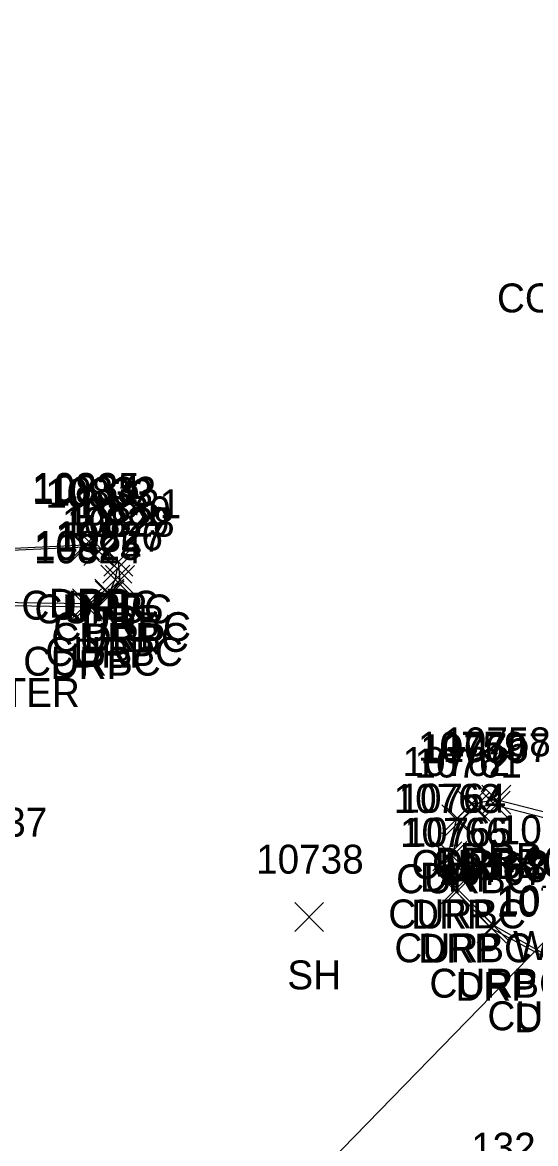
# Model space of a CAD drawing. Extents: x 1769141 to 1770911, y 735471 to 741449.
# Drawn here: x 1770552.1 to 1770587.6, y 738887.2 to 738964.7 of the extents above; entities that cross this region are included whole.
import ezdxf

# ---------------------------------------------------------------- set-up
doc = ezdxf.new("R2010")
doc.units = 0
for name, color, linetype in [('C_I', 7, 'Continuous'), ('DCP', 7, 'Continuous'), ('L_A', 7, 'Continuous'), ('L_I', 7, 'Continuous'), ('L_TIC', 7, 'Continuous'), ('R_A', 7, 'Continuous'), ('R_I', 7, 'Continuous'), ('R_TIC', 7, 'Continuous'), ('RC', 7, 'Continuous'), ('RDP', 7, 'Continuous'), ('S_C', 7, 'Continuous'), ('U_A', 7, 'Continuous'), ('U_C', 7, 'Continuous'), ('U_I', 7, 'Continuous')]:
    doc.layers.add(name, color=color, linetype=linetype)

msp = doc.modelspace()

# ---------------------------------------------------------------- linework, layer by layer
at = {"layer": 'DCP'}
msp.add_lwpolyline([(1770610.406, 738923.982), (1770562.188, 738874.47)], dxfattribs=at)
at = {"layer": 'L_TIC'}
for points in [[(1770570.953, 738901.888), (1770572.953, 738903.888)], [(1770572.953, 738901.888), (1770570.953, 738903.888)]]:
    msp.add_lwpolyline(points, dxfattribs=at)
at = {"layer": 'R_TIC'}
for points in [[(1770555.46, 738927.582), (1770557.46, 738929.582)], [(1770557.46, 738927.582), (1770555.46, 738929.582)], [(1770555.475, 738927.444), (1770557.475, 738929.444)], [(1770557.475, 738927.444), (1770555.475, 738929.444)], [(1770556.376, 738927.185), (1770558.376, 738929.185)], [(1770558.376, 738927.185), (1770556.376, 738929.185)], [(1770556.604, 738927.319), (1770558.604, 738929.319)], [(1770558.604, 738927.319), (1770556.604, 738929.319)], [(1770557.689, 738925.962), (1770559.689, 738927.962)], [(1770559.689, 738925.962), (1770557.689, 738927.962)], [(1770557.766, 738926.453), (1770559.766, 738928.453)], [(1770559.766, 738926.453), (1770557.766, 738928.453)], [(1770557.542, 738925.217), (1770559.542, 738927.217)], [(1770559.542, 738925.217), (1770557.542, 738927.217)], [(1770557.881, 738925.18), (1770559.881, 738927.18)], [(1770559.881, 738925.18), (1770557.881, 738927.18)], [(1770555.599, 738923.571), (1770557.599, 738925.571)], [(1770557.599, 738923.571), (1770555.599, 738925.571)], [(1770557.128, 738924.236), (1770559.128, 738926.236)], [(1770559.128, 738924.236), (1770557.128, 738926.236)], [(1770557.155, 738924.133), (1770559.155, 738926.133)], [(1770559.155, 738924.133), (1770557.155, 738926.133)], [(1770555.589, 738923.335), (1770557.589, 738925.335)], [(1770557.589, 738923.335), (1770555.589, 738925.335)], [(1770582.152, 738909.691), (1770584.152, 738911.691)], [(1770584.152, 738909.691), (1770582.152, 738911.691)], [(1770583.852, 738909.595), (1770585.852, 738911.595)], [(1770585.852, 738909.595), (1770583.852, 738911.595)], [(1770583.89, 738909.997), (1770585.89, 738911.997)], [(1770585.89, 738909.997), (1770583.89, 738911.997)], [(1770582.442, 738909.524), (1770584.442, 738911.524)], [(1770584.442, 738909.524), (1770582.442, 738911.524)], [(1770581.122, 738908.637), (1770583.122, 738910.637)], [(1770583.122, 738908.637), (1770581.122, 738910.637)], [(1770581.381, 738908.533), (1770583.381, 738910.533)], [(1770583.381, 738908.533), (1770581.381, 738910.533)], [(1770580.508, 738906.084), (1770582.508, 738908.084)], [(1770582.508, 738906.084), (1770580.508, 738908.084)], [(1770580.84, 738906.105), (1770582.84, 738908.105)], [(1770582.84, 738906.105), (1770580.84, 738908.105)], [(1770581.003, 738903.737), (1770583.003, 738905.737)], [(1770583.003, 738903.737), (1770581.003, 738905.737)], [(1770581.262, 738903.763), (1770583.262, 738905.763)], [(1770583.262, 738903.763), (1770581.262, 738905.763)], [(1770583.569, 738901.099), (1770585.569, 738903.099)], [(1770585.569, 738901.099), (1770583.569, 738903.099)], [(1770583.684, 738901.317), (1770585.684, 738903.317)], [(1770585.684, 738901.317), (1770583.684, 738903.317)]]:
    msp.add_lwpolyline(points, dxfattribs=at)
at = {"layer": 'RC'}
for points in [[(1770527.494, 738926.498), (1770537.43, 738924.832), (1770556.599, 738924.571), (1770558.128, 738925.236), (1770558.542, 738926.217), (1770558.689, 738926.962), (1770557.376, 738928.185), (1770556.475, 738928.444), (1770538.001, 738927.617)], [(1770603.61, 738905.779), (1770584.852, 738910.595), (1770583.442, 738910.524), (1770582.381, 738909.533), (1770581.84, 738907.105), (1770582.262, 738904.763), (1770584.684, 738902.317), (1770588.693, 738900.063)]]:
    msp.add_lwpolyline(points, dxfattribs=at)
at = {"layer": 'RDP'}
for points in [[(1770527.565, 738926.335), (1770537.382, 738924.684), (1770556.589, 738924.335), (1770558.155, 738925.133), (1770558.881, 738926.18), (1770558.766, 738927.453), (1770557.604, 738928.319), (1770556.46, 738928.582), (1770538.111, 738927.741), (1770539.167, 738934.502), (1770540.277, 738941.521), (1770541.144, 738946.37), (1770542.227, 738952.19), (1770544.67, 738966.729), (1770563.327, 738970.185), (1770564.821, 738970.719), (1770565.244, 738971.364), (1770565.261, 738972.248), (1770564.775, 738973.053), (1770563.16, 738973.477), (1770546.19, 738975.458), (1770537.97, 738976.304), (1770506.217, 738979.989)], [(1770603.631, 738906.192), (1770584.89, 738910.997), (1770583.152, 738910.691), (1770582.122, 738909.637), (1770581.508, 738907.084), (1770582.003, 738904.737), (1770584.569, 738902.099), (1770588.646, 738899.918)]]:
    msp.add_lwpolyline(points, dxfattribs=at)

# ---------------------------------------------------------------- texts
at = {"layer": 'C_I'}
msp.add_text('132', height=2, dxfattribs=at).set_placement((1770583.149, 738885.982))
at = {"layer": 'L_A'}
msp.add_text('SH', height=2, dxfattribs=at).set_placement((1770570.441, 738897.888))
at = {"layer": 'L_I'}
for s, p in [('10737', (1770546.403, 738908.441)), ('10738', (1770568.283, 738905.888))]:
    msp.add_text(s, height=2, dxfattribs=at).set_placement(p)
at = {"layer": 'R_A'}
for s, p in [('DRP', (1770553.948, 738923.582)), ('CURBC', (1770552.058, 738923.444)), ('CURBC', (1770552.959, 738923.185)), ('DRP', (1770555.092, 738923.319)), ('CURBC', (1770554.272, 738921.962)), ('DRP', (1770556.254, 738922.453)), ('CURBC', (1770554.125, 738921.217)), ('DRP', (1770556.369, 738921.18)), ('CURBC', (1770553.711, 738920.236)), ('DRP', (1770555.643, 738920.133)), ('CURBC', (1770552.181, 738919.571)), ('DRP', (1770554.077, 738919.335)), ('DRP', (1770580.641, 738905.691)), ('DRP', (1770582.378, 738905.997)), ('CURBC', (1770579.025, 738905.524)), ('CURBC', (1770580.435, 738905.595)), ('CURBC', (1770577.964, 738904.533)), ('DRP', (1770579.61, 738904.637)), ('CURBC', (1770577.423, 738902.105)), ('DRP', (1770578.997, 738902.084)), ('CURBC', (1770577.845, 738899.763)), ('DRP', (1770579.491, 738899.737)), ('CURBC', (1770580.266, 738897.317)), ('DRP', (1770582.057, 738897.099)), ('CURBC', (1770584.275, 738895.063)), ('DRP', (1770586.134, 738894.918))]:
    msp.add_text(s, height=2, dxfattribs=at).set_placement(p)
at = {"layer": 'R_I'}
for s, p in [('10835', (1770552.791, 738931.582)), ('10834', (1770552.806, 738931.444)), ('10832', (1770553.935, 738931.319)), ('10833', (1770553.707, 738931.185)), ('10830', (1770554.933, 738929.962)), ('10831', (1770555.663, 738930.453)), ('10829', (1770554.865, 738929.217)), ('10828', (1770555.211, 738929.18)), ('10826', (1770554.403, 738928.236)), ('10827', (1770554.486, 738928.133)), ('10825', (1770552.929, 738927.571)), ('10824', (1770552.919, 738927.335)), ('10759', (1770579.475, 738913.691)), ('10760', (1770579.639, 738913.524)), ('10757', (1770581.183, 738913.595)), ('10758', (1770581.221, 738913.997)), ('10762', (1770578.405, 738912.637)), ('10761', (1770579.231, 738912.533)), ('10763', (1770577.792, 738910.084)), ('10764', (1770578.124, 738910.105)), ('10766', (1770578.231, 738907.737)), ('10765', (1770578.545, 738907.763)), ('10767', (1770580.853, 738905.099)), ('10768', (1770580.967, 738905.317)), ('10770', (1770584.89, 738902.918)), ('10769', (1770584.968, 738903.063))]:
    msp.add_text(s, height=2, dxfattribs=at).set_placement(p)
at = {"layer": 'S_C'}
msp.add_text('COMMUNITY NATIONAL BANK', height=2, dxfattribs=at).set_placement((1770584.938, 738944.681))
at = {"layer": 'U_A'}
msp.add_text('WSO', height=2, dxfattribs=at).set_placement((1770586.058, 738899.918))
at = {"layer": 'U_C'}
msp.add_text('10" DIAMETER', height=2, dxfattribs=at).set_placement((1770537.608, 738917.41))
at = {"layer": 'U_I'}
for s, p in [('10752', (1770585.058, 738907.918)), ('10739', (1770586.705, 738905.742))]:
    msp.add_text(s, height=2, dxfattribs=at).set_placement(p)

doc.saveas('drawing.dxf')
